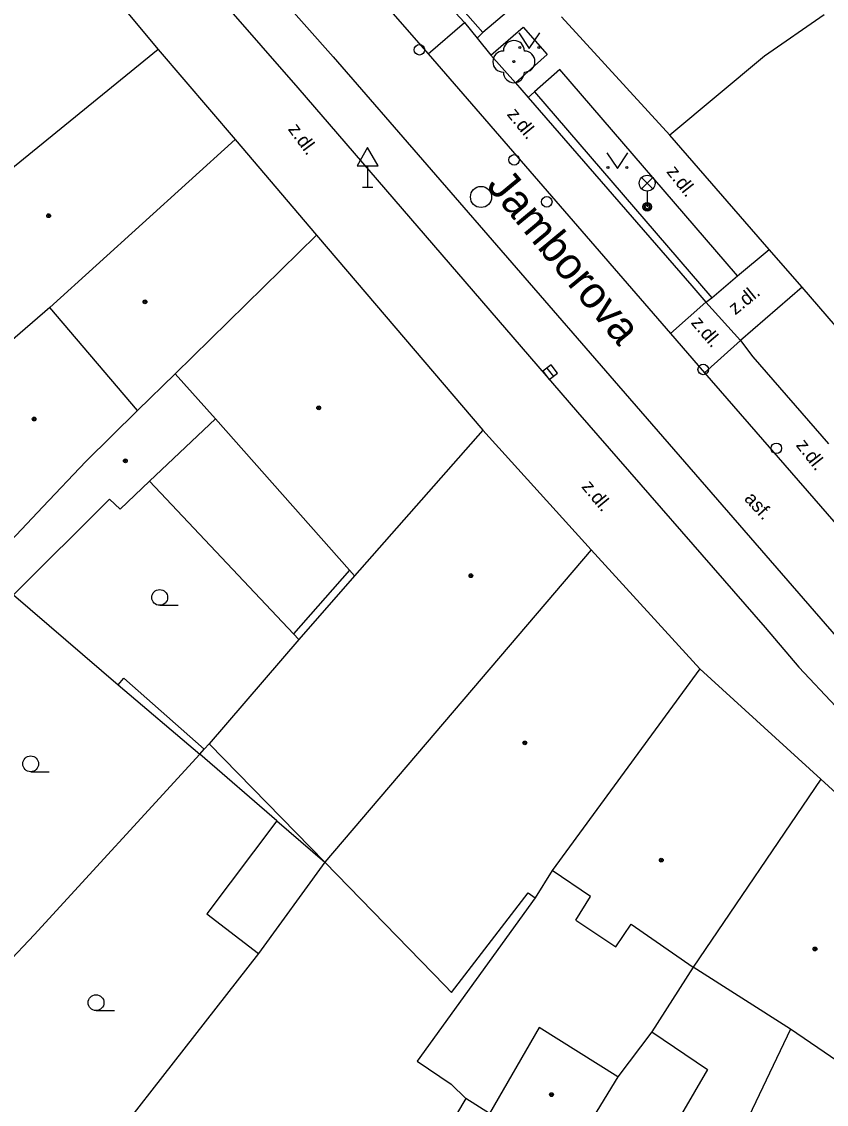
# Model space of a CAD drawing. Extents: x -596229 to -595156, y -1161237 to -1159376.
# Drawn here: x -595305.1 to -595266.9, y -1160883.1 to -1160831.8 of the extents above; entities that cross this region are included whole.
import ezdxf

# ---------------------------------------------------------------- set-up
doc = ezdxf.new("R2010")
doc.units = 0
for name, color, linetype in [('DOP - kresba z DSPS bez souradnic', 7, 'Continuous'), ('DOP - rozhrani ploch obecne', 7, 'Continuous'), ('Level 22', 7, 'Continuous'), ('Level 27', 7, 'Continuous'), ('Level 28', 7, 'Continuous'), ('Level 33', 7, 'Continuous'), ('Level 34', 7, 'Continuous'), ('Level 36', 7, 'Continuous'), ('Level 39', 7, 'Continuous'), ('Nazvy ulic', 7, 'Continuous'), ('TM - budovy zdene_ betonove - VP', 7, 'Continuous'), ('TM - chodniky - VP', 7, 'Continuous'), ('TM - komunikace - VP', 7, 'Continuous'), ('TM - plot zdeny_ ohradni zed - VP', 7, 'Continuous'), ('TM - popis povrchu', 7, 'Continuous'), ('TM - rozhrani mezi zpev. plochami mezi sebou - VP', 7, 'Continuous'), ('TM - rozhrani ploch obecne - VP', 7, 'Continuous')]:
    doc.layers.add(name, color=color, linetype=linetype)

msp = doc.modelspace()

# ---------------------------------------------------------------- linework, layer by layer
at = {"layer": 'DOP - kresba z DSPS bez souradnic'}
for points in [[(-595289.53, -1160857.8), (-595292.19, -1160860.81)], [(-595300.5, -1160863.23), (-595300.23, -1160862.92)], [(-595300.23, -1160862.92), (-595296.42, -1160866.29)], [(-595292.97, -1160869.69), (-595296.29, -1160874.1)], [(-595296.29, -1160874.1), (-595293.85, -1160875.97)], [(-595275.19, -1160879.69), (-595272.54, -1160881.47)], [(-595272.54, -1160881.47), (-595275.52, -1160886.58)], [(-595284.71, -1160882.18), (-595284.01, -1160882.85)]]:
    msp.add_lwpolyline(points, dxfattribs=at)
at = {"layer": 'DOP - rozhrani ploch obecne'}
for points in [[(-595292.19, -1160860.81), (-595299.01, -1160853.58)], [(-595305.47, -1160858.97), (-595300.5, -1160863.23)], [(-595291.94, -1160861.08), (-595292.19, -1160860.81)], [(-595300.5, -1160863.23), (-595296.63, -1160866.53)], [(-595296.63, -1160866.53), (-595296.42, -1160866.29)], [(-595296.42, -1160866.29), (-595296.18, -1160866.03)], [(-595296.63, -1160866.53), (-595304.49, -1160875.09)], [(-595292.97, -1160869.69), (-595296.63, -1160866.53)], [(-595292.97, -1160869.69), (-595290.7, -1160871.65)], [(-595290.7, -1160871.65), (-595293.85, -1160875.97)], [(-595280.72, -1160873.34), (-595286.32, -1160881.08)], [(-595304.49, -1160875.09), (-595305.8, -1160876.48)], [(-595293.85, -1160875.97), (-595304.58, -1160889.73)], [(-595286.32, -1160881.08), (-595284.71, -1160882.18)]]:
    msp.add_lwpolyline(points, dxfattribs=at)
at = {"layer": 'Level 22'}
msp.add_circle((-595281.73, -1160833.68), 0.05, dxfattribs=at)
for centre, start, end in [((-595281.73, -1160833.18), 0, 180), ((-595282.23, -1160833.68), 90, 270), ((-595281.23, -1160833.68), 270, 90), ((-595281.73, -1160834.18), 180, 0)]:
    msp.add_arc(centre, 0.5, start, end, dxfattribs=at)
at = {"layer": 'Level 27'}
msp.add_line((-595280.162, -1160848.212), (-595279.858, -1160848.608), dxfattribs=at)
msp.add_lwpolyline([(-595280.361, -1160848.364), (-595280.056, -1160848.76), (-595279.659, -1160848.456), (-595279.964, -1160848.059)], close=True, dxfattribs=at)
msp.add_circle((-595283.29, -1160840.1), 0.5, dxfattribs=at)
at = {"layer": 'Level 28'}
for centre in [(-595286.21, -1160833.12), (-595281.72, -1160838.34), (-595280.17, -1160840.33), (-595272.75, -1160848.28), (-595269.28, -1160852.02)]:
    msp.add_circle(centre, 0.25, dxfattribs=at)
at = {"layer": 'Level 33'}
for p, q in [((-595275.675, -1160839.71), (-595275.145, -1160839.18)), ((-595275.675, -1160839.18), (-595275.145, -1160839.71)), ((-595275.41, -1160839.82), (-595275.41, -1160840.57))]:
    msp.add_line(p, q, dxfattribs=at)
for centre, radius in [((-595275.41, -1160839.445), 0.375), ((-595275.41, -1160840.57), 0.2), ((-595275.41, -1160840.57), 0.145), ((-595275.41, -1160840.57), 0.0876)]:
    msp.add_circle(centre, radius, dxfattribs=at)
at = {"layer": 'Level 34'}
for p, q in [((-595288.67, -1160838.622), (-595288.67, -1160839.64)), ((-595288.92, -1160839.64), (-595288.42, -1160839.64))]:
    msp.add_line(p, q, dxfattribs=at)
msp.add_lwpolyline([(-595289.17, -1160838.622), (-595288.17, -1160838.622), (-595288.67, -1160837.756)], close=True, dxfattribs=at)
at = {"layer": 'Level 36'}
for p, q in [((-595298.53, -1160859.465), (-595297.655, -1160859.465)), ((-595304.65, -1160867.355), (-595303.775, -1160867.355)), ((-595301.55, -1160878.685), (-595300.675, -1160878.685))]:
    msp.add_line(p, q, dxfattribs=at)
for points in [[(-595281.5, -1160832.31), (-595281, -1160833.06), (-595280.5, -1160832.31)], [(-595277.32, -1160838), (-595276.82, -1160838.75), (-595276.32, -1160838)]]:
    msp.add_lwpolyline(points, dxfattribs=at)
for centre, radius in [((-595281.45, -1160833.01), 0.05), ((-595280.551, -1160833.01), 0.05), ((-595277.27, -1160838.7), 0.05), ((-595276.371, -1160838.7), 0.05), ((-595298.53, -1160859.09), 0.375), ((-595304.65, -1160866.98), 0.375), ((-595301.55, -1160878.31), 0.375)]:
    msp.add_circle(centre, radius, dxfattribs=at)
at = {"layer": 'Level 39'}
for centre, radius in [((-595303.8, -1160840.99), 0.09), ((-595303.8, -1160840.99), 0.0398), ((-595299.23, -1160845.07), 0.09), ((-595299.23, -1160845.07), 0.0398), ((-595290.99, -1160850.1), 0.09), ((-595290.99, -1160850.1), 0.0398), ((-595304.49, -1160850.63), 0.09), ((-595304.49, -1160850.63), 0.0398), ((-595300.16, -1160852.61), 0.09), ((-595300.16, -1160852.61), 0.0398), ((-595283.77, -1160858.06), 0.09), ((-595283.77, -1160858.06), 0.0398), ((-595281.21, -1160865.99), 0.09), ((-595281.21, -1160865.99), 0.0398), ((-595274.74, -1160871.55), 0.09), ((-595274.74, -1160871.55), 0.0398), ((-595267.45, -1160875.76), 0.09), ((-595267.45, -1160875.76), 0.0398), ((-595279.95, -1160882.67), 0.09), ((-595279.95, -1160882.67), 0.0398)]:
    msp.add_circle(centre, radius, dxfattribs=at)
at = {"layer": 'TM - budovy zdene_ betonove - VP'}
for points in [[(-595306.06, -1160824.15), (-595298.6, -1160833.1)], [(-595274.33, -1160837.17), (-595279.47, -1160831.56)], [(-595267.01, -1160831.46), (-595269.84, -1160833.42)], [(-595298.6, -1160833.1), (-595308.5, -1160841.15)], [(-595298.6, -1160833.1), (-595294.95, -1160837.38)], [(-595269.84, -1160833.42), (-595274.33, -1160837.17)], [(-595269.63, -1160842.59), (-595274.33, -1160837.17)], [(-595294.95, -1160837.38), (-595303.74, -1160845.34)], [(-595294.95, -1160837.38), (-595291.09, -1160841.91)], [(-595291.09, -1160841.91), (-595297.8, -1160848.48)], [(-595291.09, -1160841.91), (-595283.2, -1160851.16)], [(-595268.06, -1160844.38), (-595269.63, -1160842.59)], [(-595264.89, -1160848.04), (-595268.06, -1160844.38)], [(-595303.74, -1160845.34), (-595308.81, -1160849.71)], [(-595299.58, -1160850.22), (-595303.74, -1160845.34)], [(-595297.8, -1160848.48), (-595299.58, -1160850.22)], [(-595295.89, -1160850.62), (-595297.8, -1160848.48)], [(-595299.58, -1160850.22), (-595302.04, -1160852.64)], [(-595295.89, -1160850.62), (-595299.01, -1160853.58)], [(-595289.53, -1160857.8), (-595295.89, -1160850.62)], [(-595283.2, -1160851.16), (-595289.29, -1160858.07)], [(-595283.2, -1160851.16), (-595278.06, -1160856.83)], [(-595302.04, -1160852.64), (-595304.07, -1160854.79)], [(-595299.01, -1160853.58), (-595300.4, -1160854.9)], [(-595300.91, -1160854.43), (-595305.47, -1160858.97)], [(-595300.4, -1160854.9), (-595300.91, -1160854.43)], [(-595306.86, -1160857.74), (-595304.07, -1160854.79)], [(-595278.06, -1160856.83), (-595290.7, -1160871.65)], [(-595278.06, -1160856.83), (-595272.91, -1160862.47)], [(-595289.29, -1160858.07), (-595291.94, -1160861.08)], [(-595289.29, -1160858.07), (-595289.53, -1160857.8)], [(-595291.94, -1160861.08), (-595296.18, -1160866.03)], [(-595272.91, -1160862.47), (-595279.92, -1160872.04)], [(-595272.91, -1160862.47), (-595267.17, -1160867.71)], [(-595296.18, -1160866.03), (-595290.7, -1160871.65)], [(-595267.17, -1160867.71), (-595273.23, -1160876.62)], [(-595267.17, -1160867.71), (-595260.05, -1160874.21)], [(-595290.7, -1160871.65), (-595285.01, -1160877.49)], [(-595279.92, -1160872.04), (-595280.72, -1160873.34)], [(-595278.09, -1160873.28), (-595279.92, -1160872.04)], [(-595284.69, -1160877.82), (-595281.05, -1160873.1)], [(-595281.05, -1160873.1), (-595280.72, -1160873.34)], [(-595278.8, -1160874.4), (-595278.09, -1160873.28)], [(-595278.8, -1160874.4), (-595276.9, -1160875.66)], [(-595276.9, -1160875.66), (-595276.17, -1160874.59)], [(-595276.17, -1160874.59), (-595273.23, -1160876.62)], [(-595268.61, -1160879.56), (-595273.23, -1160876.62)], [(-595285.01, -1160877.49), (-595284.69, -1160877.82)], [(-595280.53, -1160879.49), (-595282.89, -1160883.56)], [(-595276.8, -1160881.83), (-595280.53, -1160879.49)], [(-595268.61, -1160879.56), (-595269.77, -1160881.99)], [(-595265.41, -1160881.75), (-595268.61, -1160879.56)], [(-595276.8, -1160881.83), (-595278.8, -1160885.08)], [(-595269.77, -1160881.99), (-595272.91, -1160888.58)], [(-595284.01, -1160882.85), (-595285.73, -1160885.75)], [(-595282.89, -1160883.56), (-595284.01, -1160882.85)]]:
    msp.add_lwpolyline(points, dxfattribs=at)
at = {"layer": 'TM - chodniky - VP'}
for points in [[(-595287.88, -1160824.43), (-595284.38, -1160828.54), (-595281.99, -1160831.28), (-595283.2, -1160832.3)], [(-595282.82, -1160833.38), (-595281.29, -1160832.04), (-595280.16, -1160833.35), (-595281.65, -1160834.68)], [(-595283.2, -1160832.3), (-595283.47, -1160832.57)], [(-595271.13, -1160843.84), (-595279.55, -1160834.05), (-595280.75, -1160835.12)], [(-595280.75, -1160835.12), (-595281.05, -1160835.38)], [(-595272.34, -1160844.89), (-595271.13, -1160843.84)], [(-595272.62, -1160845.09), (-595272.34, -1160844.89)]]:
    msp.add_lwpolyline(points, dxfattribs=at)
at = {"layer": 'TM - komunikace - VP'}
for points in [[(-595331.79, -1160789.12), (-595324.24, -1160797.83), (-595314.47, -1160809.08), (-595304.26, -1160820.86), (-595291.98, -1160834.93), (-595278.71, -1160850.3), (-595269.81, -1160860.52), (-595268.22, -1160862.39), (-595264.71, -1160866.13), (-595260.21, -1160870.69), (-595255.21, -1160875.27), (-595250.97, -1160878.68), (-595250.23, -1160879.29), (-595235.73, -1160890.16), (-595228.87, -1160895.25), (-595228.13, -1160895.88)], [(-595285.99, -1160829.76), (-595284.07, -1160831.82)], [(-595284.07, -1160831.82), (-595283.47, -1160832.57)], [(-595283.47, -1160832.57), (-595282.82, -1160833.38)], [(-595282.82, -1160833.38), (-595281.65, -1160834.68)], [(-595281.65, -1160834.68), (-595281.05, -1160835.38)], [(-595281.05, -1160835.38), (-595273.29, -1160844.32), (-595272.62, -1160845.09)], [(-595272.62, -1160845.09), (-595270.99, -1160846.9)], [(-595270.99, -1160846.9), (-595270.39, -1160847.68), (-595266.81, -1160851.81)]]:
    msp.add_lwpolyline(points, dxfattribs=at)
at = {"layer": 'TM - plot zdeny_ ohradni zed - VP'}
for points in [[(-595273.23, -1160876.62), (-595275.19, -1160879.69)], [(-595275.19, -1160879.69), (-595276.8, -1160881.83)]]:
    msp.add_lwpolyline(points, dxfattribs=at)
at = {"layer": 'TM - rozhrani mezi zpev. plochami mezi sebou - VP'}
for points in [[(-595330.14, -1160787.59), (-595322.57, -1160796.32), (-595312.74, -1160807.68), (-595302.57, -1160819.37), (-595293.79, -1160829.51), (-595290.31, -1160833.46), (-595276.97, -1160848.82), (-595266.45, -1160860.94), (-595265.98, -1160861.47), (-595264.02, -1160863.63), (-595262.14, -1160865.56), (-595257.84, -1160869.86), (-595253.82, -1160873.48), (-595248.84, -1160877.48), (-595248.03, -1160878.08), (-595234.27, -1160888.37), (-595226.77, -1160894.04)], [(-595290.5, -1160827.95), (-595287.59, -1160831.27), (-595285.8, -1160833.31)], [(-595285.8, -1160833.31), (-595284.07, -1160831.82)], [(-595285.8, -1160833.31), (-595274.31, -1160846.57)], [(-595271.13, -1160843.84), (-595269.63, -1160842.59)], [(-595268.06, -1160844.38), (-595270.99, -1160846.9)], [(-595274.31, -1160846.57), (-595272.62, -1160845.09)], [(-595274.31, -1160846.57), (-595272.69, -1160848.44)], [(-595270.99, -1160846.9), (-595272.69, -1160848.44)], [(-595272.69, -1160848.44), (-595264.76, -1160857.56)]]:
    msp.add_lwpolyline(points, dxfattribs=at)
at = {"layer": 'TM - rozhrani ploch obecne - VP'}
for points in [[(-595283.2, -1160832.3), (-595285.68, -1160829.47), (-595285.99, -1160829.76)], [(-595280.75, -1160835.12), (-595272.34, -1160844.89)]]:
    msp.add_lwpolyline(points, dxfattribs=at)

# ---------------------------------------------------------------- texts
at = {"layer": 'Nazvy ulic'}
msp.add_text('Jamborova', height=1.5, rotation=309.6553, dxfattribs=at).set_placement((-595283.073, -1160839.58))
at = {"layer": 'TM - popis povrchu'}
for s, rotation, p in [('z.dl.', 309.13, (-595282.09, -1160836.19)), ('z.dl.', 306.31, (-595292.47, -1160836.89)), ('z.dl.', 308.14, (-595274.52, -1160838.91)), ('z.dl.', 39.13, (-595271.23, -1160845.72)), ('z.dl.', 310.29, (-595273.36, -1160846.08)), ('z.dl.', 308.14, (-595268.38, -1160851.88)), ('z.dl.', 309.45, (-595278.55, -1160853.85)), ('asf.', 312.64, (-595270.84, -1160854.44))]:
    msp.add_text(s, height=0.65, rotation=rotation, dxfattribs=at).set_placement(p)

doc.saveas('drawing.dxf')
